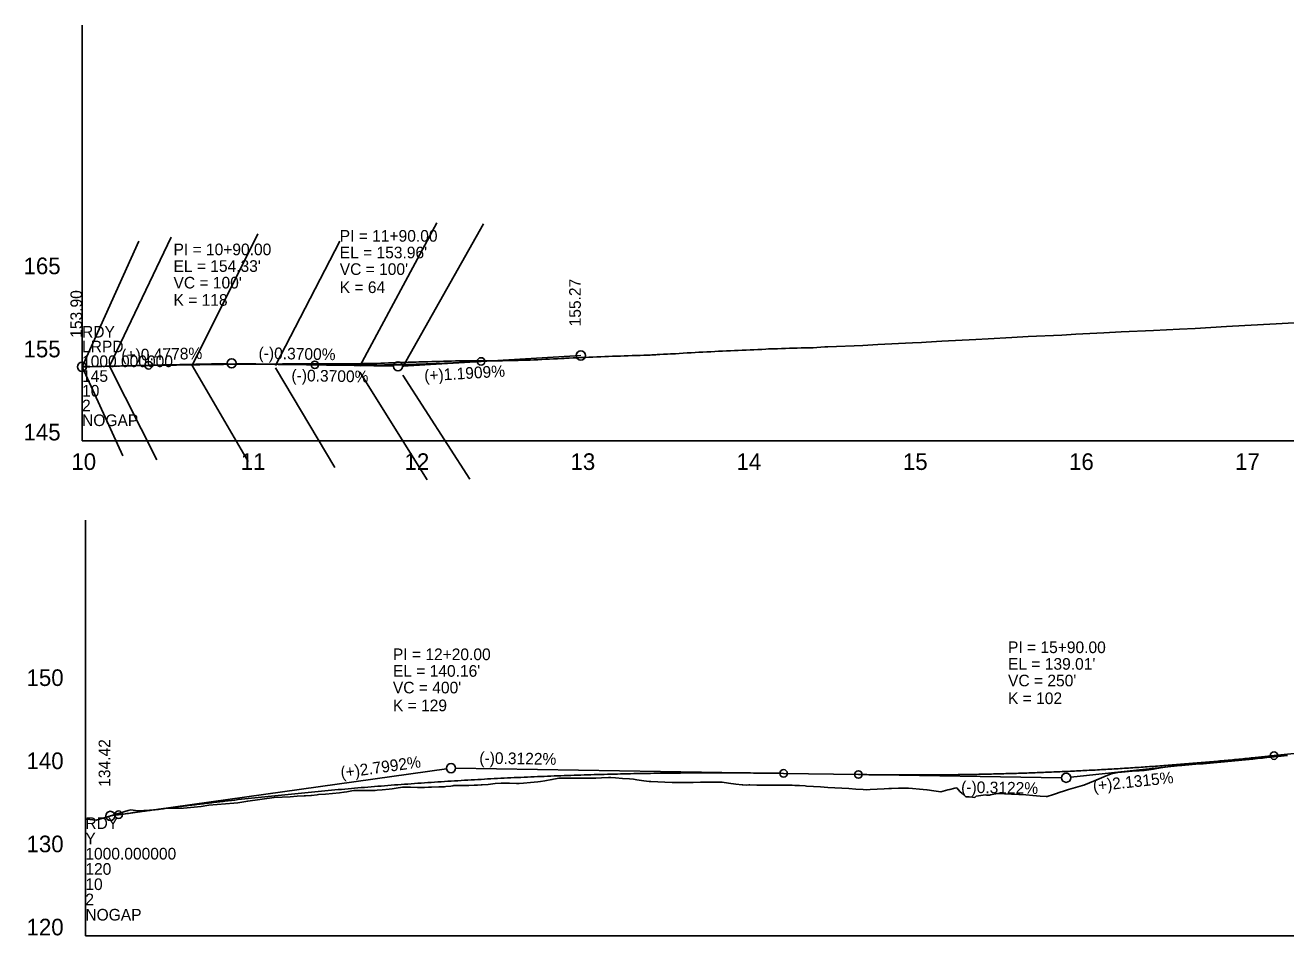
# Model space of a CAD drawing. Extents: x 573468 to 580768, y -57414 to -51768.
# Drawn here: x 573733 to 574492, y -54585 to -54037 of the extents above; entities that cross this region are included whole.
import ezdxf

# ---------------------------------------------------------------- set-up
doc = ezdxf.new("R2010")
doc.units = 0
for name, color, linetype in [('Exist Profile Cell', 7, 'Continuous'), ('Exist Vertical Profile Ground Line', 7, 'Continuous'), ('Exist Vertical Profile Horizontal Axis Label Major', 7, 'Continuous'), ('Exist Vertical Profile Vertical Axis Label', 7, 'Continuous'), ('Prop Vertical Profile Curve Label', 7, 'Continuous'), ('Prop Vertical Profile Grade', 7, 'Continuous'), ('Prop Vertical Profile Grade Label', 7, 'Continuous'), ('Prop VPI Label', 7, 'Continuous'), ('Scratch_Level_2', 7, 'Continuous')]:
    doc.layers.add(name, color=color, linetype=linetype)

msp = doc.modelspace()

# ---------------------------------------------------------------- linework, layer by layer
at = {"layer": 'Exist Profile Cell'}
for p, q in [((573767.47, -54286.85), (573767.47, -54036.85)), ((573767.47, -54286.85), (574756.08, -54286.85)), ((573767.47, -54286.85), (573767.47, -54286.85)), ((573769.44, -54584.53), (573769.44, -54334.53)), ((573769.44, -54584.53), (574869.98, -54584.53)), ((573769.44, -54584.53), (573769.44, -54584.53))]:
    msp.add_line(p, q, dxfattribs=at)
at = {"layer": 'Exist Vertical Profile Ground Line'}
for points in [[(574174, -54231.93), (574176.36, -54231.8), (574178.73, -54231.67), (574180.4, -54231.58), (574181.09, -54231.56), (574183.46, -54231.48), (574185.82, -54231.4), (574188.18, -54231.33), (574190.55, -54231.26), (574192.91, -54231.19), (574195.27, -54231.12), (574197.64, -54231.06), (574200, -54230.99), (574202.36, -54230.94), (574204.73, -54230.88), (574207.2, -54230.82), (574209.45, -54230.67), (574211.82, -54230.51), (574214.18, -54230.35), (574216.06, -54230.23), (574237.08, -54229.4), (574246.21, -54228.8), (574266.92, -54227.98), (574272.35, -54227.62), (574275.14, -54227.51), (574284.64, -54226.87), (574305.14, -54225.89), (574312.44, -54225.4), (574326.79, -54224.7), (574336.49, -54224.15), (574356.79, -54223.19), (574365.16, -54222.71), (574382.03, -54221.91), (574392.47, -54221.36), (574412.02, -54220.42), (574427.63, -54219.66), (574436.93, -54219.17), (574455.9, -54218.14), (574466.93, -54217.46), (574485.64, -54216.44), (574496.57, -54215.76)], [(573973.1, -54239.3), (573973.42, -54239.3), (573975.46, -54239.23), (573977.83, -54239.16), (573980.19, -54239.09), (573982.55, -54239.02), (573984.92, -54238.96), (573987.28, -54238.89), (573989.64, -54238.83), (573992.17, -54238.77), (573993.91, -54238.75), (573994.37, -54238.75), (573995.33, -54238.74), (573996.73, -54238.73), (573999.1, -54238.73), (574001.46, -54238.72), (574003.82, -54238.73), (574006.19, -54238.73), (574008.55, -54238.74), (574010.92, -54238.75), (574013.48, -54238.76), (574015.85, -54238.75), (574018.01, -54238.7), (574020.37, -54238.64), (574022.73, -54238.58), (574025.1, -54238.52), (574027.46, -54238.47), (574029.82, -54238.42), (574032.19, -54238.38), (574034.83, -54238.33), (574036.91, -54238.24), (574039.28, -54238.15), (574039.92, -54238.12), (574041.64, -54238.04), (574044.01, -54237.92), (574046.37, -54237.81), (574048.73, -54237.7), (574051.1, -54237.59), (574051.43, -54237.58), (574052.25, -54237.53), (574053.46, -54237.46), (574055.82, -54237.32), (574057.44, -54237.23), (574058.19, -54237.19), (574060.55, -54237.08), (574062.91, -54236.97), (574065.28, -54236.86), (574067.64, -54236.76), (574070, -54236.65), (574072.37, -54236.55), (574074.73, -54236.45), (574077.1, -54236.36), (574079.11, -54236.28), (574079.46, -54236.26), (574081.82, -54236.17), (574084.19, -54236.08), (574086.55, -54235.99), (574088.91, -54235.91), (574091.28, -54235.82), (574093.64, -54235.74), (574096, -54235.66), (574098.37, -54235.58), (574100.73, -54235.51), (574101.95, -54235.47), (574103.09, -54235.43), (574105.46, -54235.35), (574107.82, -54235.26), (574109.19, -54235.22), (574110.19, -54235.16), (574112.55, -54235.03), (574113.32, -54234.99), (574114.13, -54234.94), (574114.91, -54234.9), (574117.28, -54234.79), (574119.64, -54234.68), (574121.4, -54234.6), (574122, -54234.56), (574124.37, -54234.42), (574126.73, -54234.27), (574129.09, -54234.13), (574131.46, -54233.99), (574133.82, -54233.85), (574136.18, -54233.72), (574138.55, -54233.59), (574140.91, -54233.46), (574143.27, -54233.33), (574144.07, -54233.29), (574145.64, -54233.21), (574148, -54233.08), (574150.37, -54232.96), (574151.55, -54232.91), (574152.73, -54232.85), (574155.09, -54232.74), (574157.46, -54232.63), (574159.82, -54232.52), (574162.18, -54232.42), (574164.55, -54232.31), (574166.91, -54232.22), (574169.27, -54232.12), (574171.64, -54232.03), (574174, -54231.93)], [(573767.47, -54242.42), (573769.83, -54242.35), (573772.2, -54242.28), (573774.56, -54242.21), (573776.92, -54242.14), (573779.29, -54242.08), (573781.65, -54242.01), (573784.2, -54241.94), (573786.38, -54241.9), (573788.74, -54241.85), (573791.1, -54241.8), (573793.47, -54241.75), (573795.83, -54241.7), (573798.2, -54241.65), (573799.54, -54241.64), (573800.56, -54241.62), (573802.92, -54241.57), (573805.29, -54241.53), (573807.65, -54241.49), (573810.01, -54241.45), (573812.38, -54241.42), (573814.74, -54241.38), (573817.1, -54241.35), (573819.47, -54241.31), (573821.24, -54241.29), (573821.83, -54241.28), (573824.19, -54241.24), (573826.56, -54241.2), (573828.92, -54241.17), (573831.29, -54241.13), (573833.65, -54241.1), (573836.01, -54241.07), (573838.38, -54241.04), (573840.74, -54241.01), (573841.85, -54241), (573842.26, -54241), (573843.1, -54240.99), (573845.47, -54240.95), (573847.83, -54240.91), (573850.19, -54240.88), (573852.56, -54240.85), (573854.92, -54240.81), (573857.28, -54240.79), (573859.65, -54240.76), (573862.01, -54240.73), (573862.64, -54240.73), (573863.45, -54240.75), (573864.37, -54240.74), (573866.74, -54240.73), (573869.1, -54240.71), (573871.47, -54240.7), (573873.83, -54240.69), (573876.19, -54240.69), (573878.56, -54240.68), (573880.92, -54240.68), (573882.36, -54240.69), (573883.28, -54240.67), (573885.65, -54240.63), (573888.01, -54240.6), (573890.37, -54240.57), (573892.74, -54240.54), (573895.1, -54240.52), (573897.46, -54240.49), (573899.83, -54240.47), (573902.19, -54240.46), (573904.56, -54240.47), (573906.92, -54240.47), (573909.28, -54240.48), (573911.65, -54240.49), (573914.01, -54240.51), (573916.37, -54240.53), (573918.74, -54240.55), (573921.1, -54240.57), (573922.34, -54240.58), (573923.01, -54240.59), (573923.59, -54240.59), (573925.83, -54240.55), (573928.19, -54240.51), (573930.55, -54240.47), (573932.92, -54240.44), (573935.28, -54240.41), (573937.65, -54240.38), (573940.01, -54240.36), (573942.37, -54240.34), (573943.34, -54240.33), (573943.78, -54240.32), (573944.74, -54240.29), (573947.1, -54240.19), (573949.46, -54240.1), (573951.83, -54240), (573954.19, -54239.91), (573956.55, -54239.83), (573958.92, -54239.74), (573961.28, -54239.66), (573963.64, -54239.58), (573966.01, -54239.5), (573968.37, -54239.43), (573970.02, -54239.38), (573970.74, -54239.36), (573971.97, -54239.32), (573973.1, -54239.3)], [(574399.12, -54485.61), (574403.39, -54485.28), (574406.33, -54485.06), (574407.65, -54484.86), (574411.92, -54484.22), (574416.18, -54483.58), (574420.45, -54482.95), (574424.09, -54482.41), (574424.71, -54482.35), (574428.98, -54482.02), (574433.25, -54481.7), (574437.51, -54481.37), (574441.78, -54481.04), (574446.04, -54480.72), (574450.31, -54480.39), (574454.57, -54479.94), (574458.84, -54479.49), (574463.1, -54479.07), (574467.37, -54478.65), (574471.63, -54478.23), (574475.9, -54477.8), (574477.49, -54477.65), (574480.16, -54477.37), (574484.43, -54476.92), (574488.69, -54476.47), (574492.58, -54476.06)], [(574118.11, -54492.15), (574122.37, -54492.3), (574125.23, -54492.26), (574126.62, -54492.26), (574130.88, -54492.25), (574135.13, -54492.24), (574139.39, -54492.22), (574143.64, -54492.21), (574145.34, -54492.21), (574147.89, -54492.22), (574152.15, -54492.23), (574152.47, -54492.23), (574156.4, -54492.72), (574160.66, -54493.25), (574164.54, -54493.73), (574164.91, -54493.78), (574167.08, -54494.02), (574168.58, -54493.77), (574169.17, -54493.79), (574173.42, -54493.95), (574175.02, -54494.01), (574177.67, -54493.99), (574181.93, -54493.96), (574186.18, -54493.94), (574190.44, -54493.91), (574192.17, -54493.9), (574194.69, -54494.03), (574196.12, -54494.11), (574198.94, -54494.24), (574202.44, -54494.4), (574203.2, -54494.45), (574207.45, -54494.72), (574211.71, -54494.99), (574215.96, -54495.26), (574220.22, -54495.52), (574224.47, -54495.77), (574228.72, -54496.02), (574232.98, -54496.28), (574237.23, -54496.53), (574239.58, -54496.67), (574241.49, -54496.56), (574245.74, -54496.31), (574250, -54496.06), (574252.69, -54495.9), (574254.42, -54495.87), (574258.5, -54495.77), (574261.71, -54495.68), (574262.76, -54495.7), (574263.12, -54495.7), (574264.57, -54495.78), (574267.01, -54496), (574271.27, -54496.4), (574275.52, -54496.8), (574275.83, -54496.83), (574279.78, -54497.42), (574284.03, -54498.03), (574288.28, -54496.81), (574289.52, -54496.46), (574292.54, -54495.84), (574293.57, -54495.63), (574295.54, -54497.7), (574296.79, -54498.86), (574299, -54500.91), (574301.05, -54501.03), (574302.98, -54501.15), (574304.57, -54501.34), (574305.3, -54500.46), (574309.56, -54499.93), (574310.62, -54499.8), (574311.48, -54499.9), (574313.25, -54499.94), (574313.82, -54499.83), (574318.09, -54499.04), (574318.85, -54498.9), (574322.35, -54499.07), (574326.62, -54499.29), (574330.88, -54499.5), (574331.54, -54499.53), (574335.15, -54499.84), (574339.41, -54500.19), (574343.68, -54500.54), (574347.44, -54500.84), (574347.94, -54500.7), (574351.77, -54499.61), (574352.39, -54499.35), (574356.47, -54497.92), (574357.23, -54497.66), (574358.32, -54497.31), (574360.74, -54496.61), (574365, -54495.38), (574369.27, -54494.17), (574370.03, -54493.95), (574373.53, -54492.47), (574377.8, -54490.67), (574382.06, -54488.89), (574386.39, -54487.11), (574390.59, -54486.41), (574392.05, -54486.17), (574392.66, -54486.12), (574394.86, -54485.94), (574399.12, -54485.61)], [(573769.44, -54514.45), (573770.08, -54514.45), (573775.9, -54514.93), (573782.7, -54512.96), (573795.17, -54509.11), (573796.85, -54508.87), (573800.94, -54509.34), (573808.05, -54508.95), (573810.8, -54508.73), (573812.87, -54508.61), (573813.52, -54508.5), (573817.21, -54507.96), (573828.57, -54507.83), (573839.16, -54506.7), (573843.69, -54506.06), (573853.77, -54505.16), (573858.81, -54504.75), (573861.08, -54504.6), (573867.15, -54503.55), (573883.08, -54501.33), (573892.64, -54500.86), (573896.89, -54500.65), (573901.15, -54500.44), (573901.94, -54500.4), (573905.08, -54500.22), (573905.4, -54500.18), (573908.82, -54499.73), (573909.65, -54499.65), (573913.91, -54499.26), (573918.16, -54498.87), (573922.42, -54498.47), (573924.99, -54498.23), (573926.67, -54497.89), (573929.81, -54497.25), (573930.93, -54497.23), (573935.18, -54497.17), (573939.43, -54497.11), (573943.69, -54497.05), (573945.03, -54497.03), (573947.94, -54496.72), (573952.2, -54496.26), (573954.03, -54496.06), (573956.45, -54495.74), (573960.14, -54495.24), (573960.71, -54495.24), (573961.57, -54495.24), (573964.35, -54495.22), (573964.96, -54495.24), (573969.21, -54495.35), (573970.44, -54495.38), (573973.47, -54495.27), (573975.8, -54495.19), (573977.72, -54495.14), (573981.98, -54495.01), (573985.56, -54494.9), (573986.23, -54494.84), (573989.27, -54494.58), (573990.49, -54494.34), (573991.18, -54494.2), (573994.74, -54494.19), (573998.99, -54494.19), (574000.2, -54494.19), (574003.25, -54494.04), (574005.4, -54493.93), (574007.5, -54493.84), (574008.07, -54493.81), (574011.76, -54493.45), (574016.01, -54493.02), (574019.56, -54492.67), (574020.27, -54492.69), (574024.52, -54492.78), (574028.77, -54492.88), (574030.33, -54492.91), (574033.03, -54492.67), (574037.28, -54492.28), (574041.54, -54491.89), (574043.19, -54491.74), (574045.79, -54491.31), (574050.05, -54490.58), (574053.3, -54489.84), (574054.3, -54489.82), (574058.55, -54489.75), (574062.81, -54489.67), (574064.25, -54489.65), (574067.06, -54489.65), (574071.32, -54489.67), (574075.57, -54489.68), (574076.5, -54489.68), (574079.83, -54489.57), (574084.08, -54489.42), (574085.49, -54489.37), (574088.33, -54489.57), (574092.59, -54489.88), (574096.84, -54490.18), (574099.08, -54490.34), (574101.1, -54490.64), (574105.35, -54491.29), (574108.64, -54491.78), (574109.61, -54491.82), (574113.86, -54491.98), (574118.11, -54492.15)]]:
    msp.add_lwpolyline(points, dxfattribs=at)
at = {"layer": 'Prop Vertical Profile Curve Label'}
for centre in [(574007.47, -54239.07), (573807.47, -54241.39), (573907.47, -54241.12), (573907.47, -54241.12), (574484.44, -54476.18), (574189.44, -54486.85), (574234.44, -54487.55), (573789.44, -54511.72)]:
    msp.add_circle(centre, 2.25, dxfattribs=at)
at = {"layer": 'Prop Vertical Profile Grade'}
for p, q in [((574007.47, -54239.07), (574067.47, -54235.5)), ((573767.47, -54242.35), (573807.47, -54241.39)), ((574484.44, -54476.18), (574599.59, -54463.91)), ((574189.44, -54486.85), (574234.44, -54487.55)), ((573784.44, -54512.42), (573789.44, -54511.72))]:
    msp.add_line(p, q, dxfattribs=at)
for points in [[(573807.47, -54241.39), (573809.47, -54241.35), (573811.47, -54241.3), (573813.47, -54241.26), (573815.47, -54241.21), (573817.47, -54241.17), (573819.47, -54241.14), (573821.47, -54241.1), (573823.47, -54241.06), (573825.47, -54241.03), (573827.47, -54241), (573829.47, -54240.97), (573831.47, -54240.94), (573833.47, -54240.91), (573835.47, -54240.89), (573837.47, -54240.87), (573839.47, -54240.84), (573841.47, -54240.82), (573843.47, -54240.81), (573845.47, -54240.79), (573847.47, -54240.78), (573849.47, -54240.76), (573851.47, -54240.75), (573853.47, -54240.74), (573855.47, -54240.73), (573857.47, -54240.73), (573859.47, -54240.72), (573861.47, -54240.72), (573863.47, -54240.72), (573865.47, -54240.72), (573867.47, -54240.72), (573869.47, -54240.73), (573871.47, -54240.73), (573873.47, -54240.74), (573875.47, -54240.75), (573877.47, -54240.76), (573879.47, -54240.77), (573881.47, -54240.78), (573883.47, -54240.8), (573885.47, -54240.82), (573887.47, -54240.84), (573889.47, -54240.86), (573891.47, -54240.88), (573893.47, -54240.91), (573895.47, -54240.93), (573897.47, -54240.96), (573899.47, -54240.99), (573901.47, -54241.02), (573903.47, -54241.05), (573905.47, -54241.09), (573907.47, -54241.12)], [(573907.47, -54241.12), (573909.47, -54241.16), (573911.47, -54241.19), (573913.47, -54241.22), (573915.47, -54241.25), (573917.47, -54241.27), (573919.47, -54241.29), (573921.47, -54241.31), (573923.47, -54241.32), (573925.47, -54241.33), (573927.47, -54241.34), (573929.47, -54241.34), (573931.47, -54241.34), (573933.47, -54241.34), (573935.47, -54241.33), (573937.47, -54241.33), (573939.47, -54241.31), (573941.47, -54241.3), (573943.47, -54241.28), (573945.47, -54241.26), (573947.47, -54241.24), (573949.47, -54241.21), (573951.47, -54241.18), (573953.47, -54241.15), (573955.47, -54241.11), (573957.47, -54241.07), (573959.47, -54241.03), (573961.47, -54240.98), (573963.47, -54240.93), (573965.47, -54240.88), (573967.47, -54240.83), (573969.47, -54240.77), (573971.47, -54240.71), (573973.47, -54240.64), (573975.47, -54240.58), (573977.47, -54240.51), (573979.47, -54240.43), (573981.47, -54240.35), (573983.47, -54240.27), (573985.47, -54240.19), (573987.47, -54240.11), (573989.47, -54240.02), (573991.47, -54239.92), (573993.47, -54239.83), (573995.47, -54239.73), (573997.47, -54239.63), (573999.47, -54239.52), (574001.47, -54239.41), (574003.47, -54239.3), (574005.47, -54239.19), (574007.47, -54239.07)], [(574234.44, -54487.55), (574239.44, -54487.62), (574244.44, -54487.68), (574249.44, -54487.73), (574254.44, -54487.76), (574259.44, -54487.79), (574264.44, -54487.8), (574269.44, -54487.8), (574274.44, -54487.78), (574279.44, -54487.76), (574284.44, -54487.72), (574289.44, -54487.67), (574294.44, -54487.61), (574299.44, -54487.53), (574304.44, -54487.45), (574309.44, -54487.35), (574314.44, -54487.23), (574319.44, -54487.11), (574324.44, -54486.98), (574329.44, -54486.83), (574334.44, -54486.67), (574339.44, -54486.49), (574344.44, -54486.31), (574349.44, -54486.11), (574354.44, -54485.9), (574359.44, -54485.68), (574364.44, -54485.45), (574369.44, -54485.2), (574374.44, -54484.95), (574379.44, -54484.68), (574384.44, -54484.39), (574389.44, -54484.1), (574394.44, -54483.79), (574399.44, -54483.47), (574404.44, -54483.14), (574409.44, -54482.8), (574414.44, -54482.44), (574419.44, -54482.07), (574424.44, -54481.69), (574429.44, -54481.3), (574434.44, -54480.9), (574439.44, -54480.48), (574444.44, -54480.05), (574449.44, -54479.61), (574454.44, -54479.16), (574459.44, -54478.69), (574464.44, -54478.21), (574469.44, -54477.72), (574474.44, -54477.22), (574479.44, -54476.71), (574484.44, -54476.18)], [(573789.44, -54511.72), (573797.44, -54510.61), (573805.44, -54509.53), (573813.44, -54508.47), (573821.44, -54507.44), (573829.44, -54506.43), (573837.44, -54505.45), (573845.44, -54504.49), (573853.44, -54503.56), (573861.44, -54502.65), (573869.44, -54501.77), (573877.44, -54500.91), (573885.44, -54500.07), (573893.44, -54499.27), (573901.44, -54498.48), (573909.44, -54497.72), (573917.44, -54496.99), (573925.44, -54496.28), (573933.44, -54495.6), (573941.44, -54494.94), (573949.44, -54494.3), (573957.44, -54493.69), (573965.44, -54493.11), (573973.44, -54492.55), (573981.44, -54492.01), (573989.44, -54491.5), (573997.44, -54491.02), (574005.44, -54490.56), (574013.44, -54490.12), (574021.44, -54489.71), (574029.44, -54489.33), (574037.44, -54488.97), (574045.44, -54488.63), (574053.44, -54488.32), (574061.44, -54488.04), (574069.44, -54487.77), (574077.44, -54487.54), (574085.44, -54487.33), (574093.44, -54487.14), (574101.44, -54486.98), (574109.44, -54486.84), (574117.44, -54486.73), (574125.44, -54486.65), (574133.44, -54486.58), (574141.44, -54486.55), (574149.44, -54486.53), (574157.44, -54486.55), (574165.44, -54486.59), (574173.44, -54486.65), (574181.44, -54486.74), (574189.44, -54486.85)]]:
    msp.add_spline(points, degree=3, dxfattribs=at)
at = {"layer": 'Prop VPI Label'}
for p, q in [((573807.47, -54241.39), (573854.72, -54240.26)), ((573907.47, -54241.12), (573860.22, -54240.25)), ((573907.47, -54241.12), (573954.72, -54242)), ((574007.47, -54239.07), (573960.21, -54241.88)), ((574484.44, -54476.18), (574362.17, -54489.21)), ((573789.44, -54511.72), (573986.72, -54484.11)), ((574189.44, -54486.85), (573992.19, -54483.77)), ((574234.44, -54487.55), (574356.69, -54489.46))]:
    msp.add_line(p, q, dxfattribs=at)
for centre in [(574067.47, -54235.5), (573767.47, -54242.35), (573857.47, -54240.2), (573957.47, -54242.05), (573989.44, -54483.73), (574359.44, -54489.5), (573784.44, -54512.42)]:
    msp.add_circle(centre, 2.75, dxfattribs=at)
at = {"layer": 'Scratch_Level_2'}
for p, q in [((573934.63, -54242), (573980.82, -54155.72)), ((573960.34, -54242.35), (574008.86, -54156.22)), ((573767.47, -54242.35), (573801.6, -54166.74)), ((573783.99, -54241.95), (573821.13, -54164.24)), ((573833.79, -54241.45), (573873.19, -54162.23)), ((573883.87, -54241.45), (573922.47, -54166.7)), ((573767.47, -54242.35), (573791.91, -54295.84)), ((573783.99, -54241.95), (573812.44, -54298.34)), ((573833.79, -54241.45), (573867.47, -54299.35)), ((573883.87, -54242.95), (573919.57, -54302.85)), ((573934.63, -54245.6), (573975.14, -54310.36)), ((573960.34, -54247.4), (574000.67, -54309.86))]:
    msp.add_line(p, q, dxfattribs=at)

# ---------------------------------------------------------------- texts
at = {"layer": 'Exist Profile Cell'}
for s, p in [('RDY', (573767.47, -54224.73)), ('LRPD', (573767.47, -54233.6)), ('1000.000000', (573767.47, -54242.48)), ('145', (573767.47, -54251.35)), ('10', (573767.47, -54260.23)), ('2', (573767.47, -54269.1)), ('NOGAP', (573767.47, -54277.97)), ('RDY', (573769.44, -54520.3)), ('Y', (573769.44, -54529.48)), ('1000.000000', (573769.44, -54538.65)), ('120', (573769.44, -54547.83)), ('10', (573769.44, -54557.01)), ('2', (573769.44, -54566.18)), ('NOGAP', (573769.44, -54575.36))]:
    msp.add_text(s, height=7, dxfattribs=at).set_placement(p)
at = {"layer": 'Exist Vertical Profile Horizontal Axis Label Major'}
for s, p in [('10', (573761.05, -54304.35)), ('11', (573862.89, -54304.35)), ('12', (573961.44, -54304.35)), ('13', (574061.28, -54304.35)), ('14', (574161.12, -54304.35)), ('15', (574261.21, -54304.35)), ('16', (574361.15, -54304.35)), ('17', (574461.01, -54304.35))]:
    msp.add_text(s, height=10, dxfattribs=at).set_placement(p)
at = {"layer": 'Exist Vertical Profile Vertical Axis Label'}
for s, p in [('165', (573732.26, -54186.6)), ('155', (573732.26, -54236.6)), ('145', (573732.26, -54286.6)), ('150', (573734.07, -54434.28)), ('140', (573734.07, -54484.28)), ('130', (573734.07, -54534.28)), ('120', (573734.07, -54584.28))]:
    msp.add_text(s, height=10, dxfattribs=at).set_placement(p)
at = {"layer": 'Prop Vertical Profile Curve Label'}
for s, p in [("VC = 100'", (573922.47, -54187.05)), ("VC = 100'", (573822.47, -54195.2)), ('K = 64', (573922.47, -54197.93)), ('K = 118', (573822.47, -54205.61)), ("VC = 400'", (573954.44, -54438.73)), ("VC = 250'", (574324.44, -54434.5)), ('K = 102', (574324.44, -54445.17)), ('K = 129', (573954.44, -54449.46))]:
    msp.add_text(s, height=7, dxfattribs=at).set_placement(p)
at = {"layer": 'Prop Vertical Profile Grade Label'}
for s, rotation, p in [('(+)0.4778%', 1.36847, (573791.2, -54238.78)), ('(-)0.3700%', 358.94015, (573873.59, -54237.5)), ('(-)0.3700%', 358.94015, (573893.37, -54250.86)), ('(+)1.1909%', 3.40768, (573973.49, -54251.11)), ('(+)2.7992%', 7.96747, (573923.44, -54489.93)), ('(-)0.3122%', 359.10576, (574006.39, -54480.99)), ('(+)2.1315%', 6.08346, (574375.87, -54497.81)), ('(-)0.3122%', 359.10576, (574296.2, -54498.52))]:
    msp.add_text(s, height=7, rotation=rotation, dxfattribs=at).set_placement(p)
at = {"layer": 'Prop VPI Label'}
for s, p in [('PI = 11+90.00', (573922.47, -54167.05)), ('PI = 10+90.00', (573822.47, -54175.2)), ("EL = 153.96'", (573922.47, -54177.05)), ("EL = 154.33'", (573822.47, -54185.2)), ('PI = 12+20.00', (573954.44, -54418.73)), ('PI = 15+90.00', (574324.44, -54414.5)), ("EL = 139.01'", (574324.44, -54424.5)), ("EL = 140.16'", (573954.44, -54428.73))]:
    msp.add_text(s, height=7, dxfattribs=at).set_placement(p)
for s, p in [('155.27', (574067.47, -54218)), ('153.90', (573767.47, -54224.85)), ('134.42', (573784.44, -54494.92))]:
    msp.add_text(s, height=7, rotation=90, dxfattribs=at).set_placement(p)

doc.saveas('drawing.dxf')
